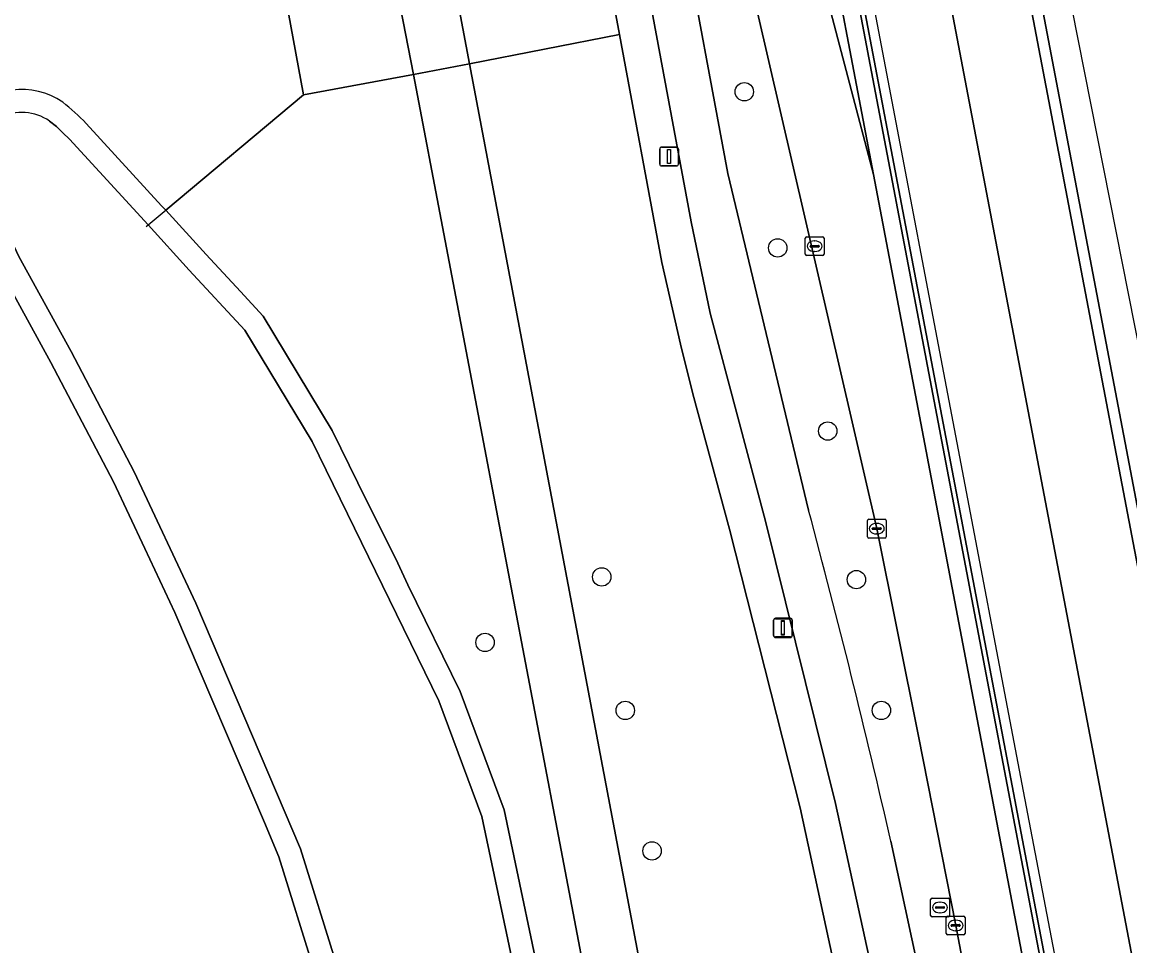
# Model space of a CAD drawing. Extents: x 158086 to 159499, y 382904 to 383981.
# Drawn here: x 159236.1 to 159295.1, y 383809.7 to 383858.8 of the extents above; entities that cross this region are included whole.
import ezdxf

# ---------------------------------------------------------------- set-up
doc = ezdxf.new("R2010")
doc.units = 0
for name, color, linetype in [('IMGEO_Berm_groen', 7, 'Continuous'), ('IMGEO_Berm_open', 7, 'Continuous'), ('IMGEO_Boom', 7, 'Continuous'), ('IMGEO_Fietspad_gesloten', 7, 'Continuous'), ('IMGEO_Groenvoorziening', 7, 'Continuous'), ('IMGEO_Hek', 7, 'Continuous'), ('IMGEO_Kolk', 7, 'Continuous'), ('IMGEO_Lichtmast', 7, 'Continuous'), ('IMGEO_Lijnafwatering', 7, 'Continuous'), ('IMGEO_Muur', 7, 'Continuous'), ('IMGEO_Oever', 7, 'Continuous'), ('IMGEO_Rijbaan_regionaal_gesloten', 7, 'Continuous'), ('IMGEO_Rioolput', 7, 'Continuous'), ('IMGEO_Voetpad_gesloten', 7, 'Continuous'), ('IMGEO_Voetpad_open', 7, 'Continuous'), ('IMGEO_Waterloop', 7, 'Continuous')]:
    doc.layers.add(name, color=color, linetype=linetype)

msp = doc.modelspace()

# ---------------------------------------------------------------- linework, layer by layer
at = {"layer": 'IMGEO_Berm_groen'}
for points in [[(159282.348, 383815.271), (159284.929, 383803.233), (159292.729, 383764.263), (159292.94, 383763.214), (159294.81, 383763.557), (159294.469, 383765.28), (159291.967, 383778.334), (159288.692, 383795.534), (159287.106, 383803.881), (159285.792, 383810.793), (159283.82, 383820.867), (159281.594, 383831.902), (159273.927, 383865.047)], [(159271.166, 383864.252), (159273.671, 383850.79), (159277.968, 383832.888)]]:
    msp.add_lwpolyline(points, dxfattribs=at)
msp.add_arc((158788.918, 383701.946), 506.276, 12.93472, 14.98926, dxfattribs=at)
at = {"layer": 'IMGEO_Berm_open'}
for points in [[(159306.309, 383776.009), (159295.88, 383830.877), (159281.938, 383904.042), (159274.84, 383941.441), (159273.434, 383948.658), (159272.211, 383955.393), (159272.14, 383955.799), (159271.868, 383957.349), (159271.696, 383958.342), (159271.495, 383959.508), (159271.298, 383960.675), (159271.142, 383961.596), (159270.505, 383965.577), (159269.874, 383969.523), (159269.444, 383972.212), (159269.263, 383973.491), (159269.186, 383974.036), (159269.13, 383974.431), (159268.548, 383978.547), (159268.392, 383979.649), (159268.246, 383980.68), (159267.705, 383980.544)], [(159267.705, 383980.544), (159267.848, 383979.52), (159268.003, 383978.418), (159268.579, 383974.306), (159268.634, 383973.91), (159268.71, 383973.367), (159268.897, 383972.036), (159269.32, 383969.393), (159269.954, 383965.432), (159270.586, 383961.487), (159270.745, 383960.553), (159270.944, 383959.387), (159271.147, 383958.222), (159271.32, 383957.227), (159271.595, 383955.678), (159271.667, 383955.271), (159272.903, 383948.564), (159274.256, 383941.397), (159281.347, 383903.926), (159288.428, 383866.825), (159295.846, 383827.989), (159302.455, 383793.348)], [(159296.227, 383777.822), (159262.863, 383953.155)], [(159261.741, 383952.558), (159262.745, 383948.68), (159263.174, 383946.615), (159265.205, 383935.959), (159271.361, 383903.657), (159278.425, 383866.505), (159281.424, 383850.738), (159288.334, 383814.408), (159295.454, 383777.16)]]:
    msp.add_lwpolyline(points, dxfattribs=at)
at = {"layer": 'IMGEO_Boom'}
for centre in [(159274.544, 383855.144), (159276.322, 383846.838), (159278.985, 383837.096), (159266.96, 383829.337), (159280.509, 383829.19), (159260.747, 383825.848), (159268.208, 383822.232), (159281.837, 383822.234), (159269.636, 383814.76)]:
    msp.add_circle(centre, 0.489, dxfattribs=at)
at = {"layer": 'IMGEO_Fietspad_gesloten'}
for points in [[(159277.968, 383832.888), (159273.671, 383850.79), (159271.166, 383864.252), (159268.255, 383880.041), (159265.349, 383882.457), (159271.708, 383848.23), (159272.73, 383843.358), (159275.672, 383832.295), (159279.393, 383817.288), (159282.512, 383802.99), (159293.156, 383750), (159301.916, 383706.388), (159302.254, 383704.394), (159302.654, 383701.402), (159302.924, 383698.425), (159303.139, 383695.426)], [(159295.597, 383750), (159292.94, 383763.214), (159292.729, 383764.263), (159284.929, 383803.233), (159282.348, 383815.271)]]:
    msp.add_lwpolyline(points, dxfattribs=at)
msp.add_arc((158788.918, 383701.946), 506.276, 12.93472, 14.98926, dxfattribs=at)
at = {"layer": 'IMGEO_Groenvoorziening'}
for points in [[(159259.988, 383881.112), (159255.476, 383880.237), (159259.912, 383856.639), (159267.895, 383858.189), (159263.915, 383879.545)], [(159239.517, 383853.464), (159243.535, 383849.08), (159243.752, 383848.844), (159251.087, 383854.982), (159246.764, 383878.521), (159246.759, 383878.546), (159223.829, 383874.097), (159223.339, 383874.011), (159230.105, 383838.731), (159223.227, 383837.421), (159223.276, 383837.164), (159224.07, 383833.011), (159219.829, 383831.254), (159220.997, 383825.034), (159221.419, 383822.782), (159225.576, 383823.609), (159227.58, 383820.238), (159229.396, 383816.33), (159231.894, 383809.571), (159232.54, 383807.498), (159234.609, 383807.019)], [(159273.759, 383831.874), (159271.799, 383839.075), (159271.143, 383841.72), (159270.157, 383846.056), (159267.895, 383858.189), (159259.912, 383856.639), (159273.702, 383783.87)], [(159269.848, 383788.248), (159256.94, 383856.061), (159251.087, 383854.982), (159243.752, 383848.844), (159245.911, 383846.487), (159247.728, 383844.523), (159248.943, 383843.208), (159252.616, 383837.118), (159253.98, 383834.334), (159256.109, 383830.06), (159256.636, 383828.913), (159259.419, 383823.232), (159261.764, 383816.937), (159264.092, 383805.886)], [(159251.671, 383808.345), (159249.778, 383814.44), (159249.003, 383816.262), (159244.243, 383827.445), (159242.647, 383830.841), (159240.982, 383834.386), (159237.638, 383840.741), (159234.841, 383845.827), (159233.192, 383849.347), (159232.723, 383851.692)], [(159272.68, 383776.117), (159272.794, 383775.913), (159274.693, 383776.313), (159285.508, 383778.344), (159280.623, 383802.706), (159277.518, 383817.058), (159273.759, 383831.874)]]:
    msp.add_lwpolyline(points, dxfattribs=at)
msp.add_lwpolyline([(159246.759, 383878.546), (159246.764, 383878.521), (159251.087, 383854.982), (159256.94, 383856.061), (159252.343, 383879.629)], close=True, dxfattribs=at)
for centre, radius, start, end in [((159236.097, 383851.442), 3.825, 55.26102, 139.57582), ((159230.926, 383845.216), 11.91, 43.8341, 51.88587)]:
    msp.add_arc(centre, radius, start, end, dxfattribs=at)
at = {"layer": 'IMGEO_Hek'}
for points in [[(159251.087, 383854.982), (159246.764, 383878.521), (159246.759, 383878.546)], [(159267.895, 383858.189), (159259.912, 383856.639)], [(159259.912, 383856.639), (159256.94, 383856.061)], [(159256.94, 383856.061), (159251.087, 383854.982)], [(159244.2, 383849.219), (159251.087, 383854.982)], [(159242.714, 383847.975), (159244.2, 383849.219)]]:
    msp.add_lwpolyline(points, dxfattribs=at)
at = {"layer": 'IMGEO_Kolk'}
for p, q in [((159277.787, 383846.501), (159277.787, 383847.353)), ((159277.862, 383847.427), (159278.714, 383847.427)), ((159278.275, 383847.207), (159278.3, 383847.207)), ((159278.788, 383847.353), (159278.788, 383846.501)), ((159278.046, 383846.921), (159278.046, 383846.933)), ((159278.484, 383846.884), (159278.086, 383846.884)), ((159278.089, 383846.97), (159278.487, 383846.97)), ((159278.298, 383846.647), (159278.273, 383846.647)), ((159278.53, 383846.933), (159278.53, 383846.921)), ((159278.714, 383846.427), (159277.862, 383846.427)), ((159281.092, 383831.476), (159281.092, 383832.328)), ((159281.167, 383832.402), (159282.019, 383832.402)), ((159281.351, 383831.896), (159281.351, 383831.908)), ((159281.394, 383831.945), (159281.792, 383831.945)), ((159281.58, 383832.182), (159281.605, 383832.182)), ((159281.835, 383831.908), (159281.835, 383831.896)), ((159282.093, 383832.328), (159282.093, 383831.476)), ((159282.019, 383831.402), (159281.167, 383831.402)), ((159281.789, 383831.859), (159281.391, 383831.859)), ((159281.603, 383831.622), (159281.578, 383831.622)), ((159285.365, 383811.294), (159286.217, 383811.294)), ((159285.29, 383810.368), (159285.29, 383811.22)), ((159285.549, 383810.788), (159285.549, 383810.8)), ((159285.987, 383810.751), (159285.589, 383810.751)), ((159285.592, 383810.837), (159285.99, 383810.837)), ((159285.778, 383811.074), (159285.803, 383811.074)), ((159286.033, 383810.8), (159286.033, 383810.788)), ((159286.291, 383811.22), (159286.291, 383810.368)), ((159286.217, 383810.294), (159285.365, 383810.294)), ((159285.801, 383810.514), (159285.776, 383810.514))]:
    msp.add_line(p, q, dxfattribs=at)
for points in [[(159277.787, 383846.501), (159277.787, 383847.353)], [(159277.862, 383847.427), (159278.714, 383847.427)], [(159278.788, 383847.353), (159278.788, 383846.501)], [(159278.714, 383846.427), (159277.862, 383846.427)], [(159281.092, 383831.476), (159281.092, 383832.328)], [(159281.167, 383832.402), (159282.019, 383832.402)], [(159282.093, 383832.328), (159282.093, 383831.476)], [(159282.019, 383831.402), (159281.167, 383831.402)], [(159285.365, 383811.294), (159286.217, 383811.294)], [(159285.29, 383810.368), (159285.29, 383811.22)], [(159286.291, 383811.22), (159286.291, 383810.368)], [(159286.217, 383810.294), (159285.365, 383810.294)]]:
    msp.add_lwpolyline(points, dxfattribs=at)
for centre, radius, start, end in [((159277.864, 383847.351), 0.0765, 91.55205, 178.44795), ((159277.864, 383847.351), 0.0765, 91.55205, 178.44795), ((159278.712, 383847.351), 0.0765, 1.55205, 88.44795), ((159278.712, 383847.351), 0.0765, 1.55205, 88.44795), ((159278.086, 383846.93), 0.0403, 85.87752, 175.75265), ((159278.083, 383846.92), 0.0366, 178.93798, 274.71019), ((159278.487, 383846.927), 0.043, 264.86636, 352.45326), ((159278.491, 383846.932), 0.0386, 1.73085, 96.63898), ((159277.864, 383846.503), 0.0765, 181.55205, 268.44795), ((159277.864, 383846.503), 0.0765, 181.55205, 268.44795), ((159278.712, 383846.503), 0.0765, 271.55205, 358.44795), ((159278.712, 383846.503), 0.0765, 271.55205, 358.44795), ((159281.169, 383832.326), 0.0765, 91.55205, 178.44795), ((159281.169, 383832.326), 0.0765, 91.55205, 178.44795), ((159281.391, 383831.905), 0.0403, 85.87752, 175.75265), ((159281.388, 383831.895), 0.0366, 178.93798, 274.71019), ((159281.792, 383831.902), 0.043, 264.86636, 352.45326), ((159281.796, 383831.907), 0.0386, 1.73085, 96.63898), ((159282.017, 383832.326), 0.0765, 1.55205, 88.44795), ((159282.017, 383832.326), 0.0765, 1.55205, 88.44795), ((159281.169, 383831.478), 0.0765, 181.55205, 268.44795), ((159281.169, 383831.478), 0.0765, 181.55205, 268.44795), ((159282.017, 383831.478), 0.0765, 271.55205, 358.44795), ((159282.017, 383831.478), 0.0765, 271.55205, 358.44795), ((159285.367, 383811.218), 0.0765, 91.55205, 178.44795), ((159285.367, 383811.218), 0.0765, 91.55205, 178.44795), ((159286.215, 383811.218), 0.0765, 1.55205, 88.44795), ((159286.215, 383811.218), 0.0765, 1.55205, 88.44795), ((159285.589, 383810.797), 0.0403, 85.87752, 175.75265), ((159285.586, 383810.787), 0.0366, 178.93798, 274.71019), ((159285.99, 383810.794), 0.043, 264.86636, 352.45326), ((159285.994, 383810.799), 0.0386, 1.73085, 96.63898), ((159285.367, 383810.37), 0.0765, 181.55205, 268.44795), ((159285.367, 383810.37), 0.0765, 181.55205, 268.44795), ((159286.215, 383810.37), 0.0765, 271.55205, 358.44795), ((159286.215, 383810.37), 0.0765, 271.55205, 358.44795)]:
    msp.add_arc(centre, radius, start, end, dxfattribs=at)
for centre, major_axis, ratio, start_param, end_param in [((159278.274, 383846.927), (-0.387, 0.002), 0.722429, 4.712389, 7.853982), ((159278.299, 383846.927), (-0.39, 0.002), 0.717154, 1.570796, 4.712389), ((159281.579, 383831.902), (-0.387, 0.002), 0.722429, 4.712389, 7.853982), ((159281.604, 383831.902), (-0.39, 0.002), 0.717154, 1.570796, 4.712389), ((159285.777, 383810.794), (-0.387, 0.002), 0.722429, 4.712389, 7.853982), ((159285.802, 383810.794), (-0.39, 0.002), 0.717154, 1.570796, 4.712389)]:
    msp.add_ellipse(centre, major_axis=major_axis, ratio=ratio, start_param=start_param, end_param=end_param, dxfattribs=at)
at = {"layer": 'IMGEO_Lichtmast'}
for p, q in [((159270.044, 383851.298), (159270.044, 383852.098)), ((159270.044, 383852.098), (159270.044, 383851.298)), ((159270.144, 383852.198), (159270.934, 383852.198)), ((159270.934, 383852.198), (159270.144, 383852.198)), ((159271.034, 383852.098), (159271.034, 383851.298)), ((159271.034, 383851.298), (159271.034, 383852.098)), ((159270.934, 383851.198), (159270.144, 383851.198)), ((159270.144, 383851.198), (159270.934, 383851.198)), ((159276.101, 383826.212), (159276.101, 383827.012)), ((159276.101, 383827.012), (159276.101, 383826.212)), ((159276.104, 383826.239), (159276.104, 383827.039)), ((159276.104, 383827.039), (159276.104, 383826.239)), ((159276.201, 383827.112), (159276.991, 383827.112)), ((159276.991, 383827.112), (159276.201, 383827.112)), ((159276.204, 383827.139), (159276.994, 383827.139)), ((159276.994, 383827.139), (159276.204, 383827.139)), ((159277.091, 383827.012), (159277.091, 383826.212)), ((159277.091, 383826.212), (159277.091, 383827.012)), ((159277.094, 383827.039), (159277.094, 383826.239)), ((159277.094, 383826.239), (159277.094, 383827.039)), ((159276.991, 383826.112), (159276.201, 383826.112)), ((159276.201, 383826.112), (159276.991, 383826.112)), ((159276.994, 383826.139), (159276.204, 383826.139)), ((159276.204, 383826.139), (159276.994, 383826.139))]:
    msp.add_line(p, q, dxfattribs=at)
for points in [[(159270.464, 383852.073), (159270.614, 383852.073), (159270.614, 383851.323), (159270.464, 383851.323), (159270.464, 383852.073)], [(159276.521, 383826.987), (159276.671, 383826.987), (159276.671, 383826.237), (159276.521, 383826.237), (159276.521, 383826.987)], [(159276.524, 383827.014), (159276.674, 383827.014), (159276.674, 383826.264), (159276.524, 383826.264), (159276.524, 383827.014)]]:
    msp.add_lwpolyline(points, dxfattribs=at)
for centre, start, end in [((159270.144, 383852.098), 90, 180), ((159270.144, 383852.098), 90, 180), ((159270.934, 383852.098), 0, 90), ((159270.934, 383852.098), 360, 90), ((159270.144, 383851.298), 180, 270), ((159270.144, 383851.298), 180, 270), ((159270.934, 383851.298), 270, 0), ((159270.934, 383851.298), 270, 0), ((159276.201, 383827.012), 90, 180), ((159276.201, 383827.012), 90, 180), ((159276.204, 383827.039), 90, 180), ((159276.204, 383827.039), 90, 180), ((159276.991, 383827.012), 0, 90), ((159276.991, 383827.012), 360, 90), ((159276.994, 383827.039), 0, 90), ((159276.994, 383827.039), 360, 90), ((159276.201, 383826.212), 180, 270), ((159276.201, 383826.212), 180, 270), ((159276.204, 383826.239), 180, 270), ((159276.204, 383826.239), 180, 270), ((159276.991, 383826.212), 270, 0), ((159276.991, 383826.212), 270, 0), ((159276.994, 383826.239), 270, 0), ((159276.994, 383826.239), 270, 0)]:
    msp.add_arc(centre, 0.1, start, end, dxfattribs=at)
at = {"layer": 'IMGEO_Lijnafwatering'}
for points in [[(159278.154, 383876.878), (159281.9, 383857.232)], [(159281.9, 383857.232), (159285.646, 383837.586)], [(159285.646, 383837.586), (159289.392, 383817.94)], [(159289.392, 383817.94), (159293.143, 383798.295)]]:
    msp.add_lwpolyline(points, dxfattribs=at)
at = {"layer": 'IMGEO_Muur'}
msp.add_lwpolyline([(159263.119, 383953.204), (159262.863, 383953.155), (159296.227, 383777.822), (159296.484, 383777.869)], close=True, dxfattribs=at)
at = {"layer": 'IMGEO_Oever'}
for points in [[(159237.572, 383853.582), (159237.936, 383853.291), (159238.287, 383852.963), (159238.631, 383852.618), (159242.812, 383848.057), (159245.01, 383845.658), (159247.959, 383842.469), (159251.539, 383836.531), (159258.293, 383822.748), (159260.584, 383816.595), (159262.884, 383805.678), (159264.03, 383797.165), (159264.674, 383789.511), (159263.392, 383775.364), (159262.031, 383767.638), (159260.313, 383761.057), (159259.388, 383757.662), (159256.256, 383750)], [(159264.092, 383805.886), (159261.764, 383816.937), (159259.419, 383823.232), (159256.636, 383828.913), (159256.109, 383830.06), (159253.98, 383834.334), (159252.616, 383837.118), (159248.943, 383843.208), (159247.728, 383844.523), (159245.911, 383846.487), (159243.752, 383848.844), (159243.535, 383849.08), (159239.517, 383853.464)], [(159232.723, 383851.692), (159233.192, 383849.347), (159234.841, 383845.827), (159237.638, 383840.741), (159240.982, 383834.386), (159242.647, 383830.841), (159244.243, 383827.445), (159249.003, 383816.262), (159249.778, 383814.44), (159251.671, 383808.345)], [(159252.856, 383808.66), (159250.929, 383814.862), (159245.361, 383827.945), (159242.079, 383834.932), (159238.716, 383841.321), (159235.933, 383846.382), (159234.364, 383849.733), (159233.936, 383851.871)]]:
    msp.add_lwpolyline(points, dxfattribs=at)
for centre, radius, start, end in [((159236.097, 383851.442), 3.825, 55.26102, 139.57582), ((159230.926, 383845.216), 11.91, 43.8341, 51.88587), ((159236.106, 383851.51), 2.538, 54.71056, 117.38414)]:
    msp.add_arc(centre, radius, start, end, dxfattribs=at)
at = {"layer": 'IMGEO_Rijbaan_regionaal_gesloten'}
for points in [[(159302.455, 383793.348), (159295.846, 383827.989), (159288.428, 383866.825), (159281.347, 383903.926), (159274.256, 383941.397), (159272.903, 383948.564), (159271.667, 383955.271), (159271.595, 383955.678), (159271.32, 383957.227), (159271.147, 383958.222), (159270.944, 383959.387), (159270.745, 383960.553), (159270.586, 383961.487), (159269.954, 383965.432), (159269.32, 383969.393), (159268.897, 383972.036), (159268.71, 383973.367), (159268.634, 383973.91), (159268.579, 383974.306), (159268.003, 383978.418), (159267.848, 383979.52), (159267.705, 383980.544), (159264.746, 383979.804)], [(159264.746, 383979.804), (159259.905, 383978.593), (159260.012, 383977.659), (159260.11, 383976.804), (159260.14, 383976.548), (159260.371, 383974.535), (159260.422, 383974.086), (159260.492, 383973.477), (159261.908, 383961.117), (159262.19, 383958.656), (159262.458, 383956.319), (159262.577, 383955.283), (159262.758, 383953.705), (159262.837, 383953.289), (159262.863, 383953.155), (159263.119, 383953.204), (159296.484, 383777.869)], [(159301.906, 383773.835), (159268.192, 383950.798), (159267.517, 383954.339), (159264.746, 383979.804)], [(159264.746, 383979.804), (159267.517, 383954.339), (159268.192, 383950.798), (159301.906, 383773.835), (159302.831, 383768.921), (159307.696, 383743.719), (159315.125, 383704.938), (159320.216, 383671.471), (159321.716, 383662), (159325.102, 383662.526), (159324.325, 383667.558), (159323.674, 383672.54), (159321.527, 383686.586), (159318.565, 383705.578), (159310.05, 383750), (159306.298, 383769.573)], [(159281.938, 383904.042), (159295.88, 383830.877), (159306.309, 383776.009)], [(159308.738, 383774.973), (159291.986, 383859.551), (159284.14, 383899.169)], [(159295.454, 383777.16), (159288.334, 383814.408), (159281.424, 383850.738), (159278.251, 383862.835), (159276.613, 383869.616), (159275.284, 383875.117), (159273.851, 383881.548), (159272.736, 383887.235), (159271.579, 383893.138)], [(159273.927, 383865.047), (159281.594, 383831.902), (159283.82, 383820.867), (159285.792, 383810.793), (159287.106, 383803.881)]]:
    msp.add_lwpolyline(points, dxfattribs=at)
msp.add_lwpolyline([(159265.205, 383935.959), (159265.528, 383929.318), (159265.981, 383923.13), (159266.218, 383921.069), (159267.284, 383915.057), (159269.17, 383905.435), (159270.518, 383898.553), (159271.579, 383893.138), (159272.736, 383887.235), (159273.851, 383881.548), (159275.284, 383875.117), (159276.613, 383869.616), (159278.251, 383862.835), (159281.424, 383850.738), (159278.425, 383866.505), (159271.361, 383903.657)], close=True, dxfattribs=at)
at = {"layer": 'IMGEO_Rioolput'}
for p, q in [((159284.458, 383811.322), (159284.458, 383812.174)), ((159284.533, 383812.248), (159285.385, 383812.248)), ((159284.946, 383812.028), (159284.971, 383812.028)), ((159285.459, 383812.174), (159285.459, 383811.322)), ((159285.385, 383811.248), (159284.533, 383811.248)), ((159284.717, 383811.742), (159284.717, 383811.754)), ((159285.155, 383811.705), (159284.757, 383811.705)), ((159284.76, 383811.791), (159285.158, 383811.791)), ((159284.969, 383811.468), (159284.944, 383811.468)), ((159285.201, 383811.754), (159285.201, 383811.742))]:
    msp.add_line(p, q, dxfattribs=at)
for points in [[(159284.458, 383811.322), (159284.458, 383812.174)], [(159284.533, 383812.248), (159285.385, 383812.248)], [(159285.459, 383812.174), (159285.459, 383811.322)], [(159285.385, 383811.248), (159284.533, 383811.248)]]:
    msp.add_lwpolyline(points, dxfattribs=at)
for centre, radius, start, end in [((159284.535, 383812.172), 0.0765, 91.55205, 178.44795), ((159284.535, 383812.172), 0.0765, 91.55205, 178.44795), ((159285.383, 383812.172), 0.0765, 1.55205, 88.44795), ((159285.383, 383812.172), 0.0765, 1.55205, 88.44795), ((159284.535, 383811.324), 0.0765, 181.55205, 268.44795), ((159284.535, 383811.324), 0.0765, 181.55205, 268.44795), ((159284.757, 383811.751), 0.0403, 85.87752, 175.75265), ((159284.754, 383811.741), 0.0366, 178.93798, 274.71019), ((159285.158, 383811.748), 0.043, 264.86636, 352.45326), ((159285.162, 383811.753), 0.0386, 1.73085, 96.63898), ((159285.383, 383811.324), 0.0765, 271.55205, 358.44795), ((159285.383, 383811.324), 0.0765, 271.55205, 358.44795)]:
    msp.add_arc(centre, radius, start, end, dxfattribs=at)
for centre, major_axis, ratio, start_param, end_param in [((159284.945, 383811.748), (-0.387, 0.002), 0.722429, 4.712389, 7.853982), ((159284.97, 383811.748), (-0.39, 0.002), 0.717154, 1.570796, 4.712389)]:
    msp.add_ellipse(centre, major_axis=major_axis, ratio=ratio, start_param=start_param, end_param=end_param, dxfattribs=at)
at = {"layer": 'IMGEO_Voetpad_gesloten'}
msp.add_lwpolyline([(159252.343, 383879.629), (159256.94, 383856.061), (159259.912, 383856.639), (159255.476, 383880.237)], close=True, dxfattribs=at)
msp.add_lwpolyline([(159273.702, 383783.87), (159259.912, 383856.639), (159256.94, 383856.061), (159269.848, 383788.248), (159270.206, 383786.083)], dxfattribs=at)
at = {"layer": 'IMGEO_Voetpad_open'}
for points in [[(159303.139, 383695.426), (159302.924, 383698.425), (159302.654, 383701.402), (159302.254, 383704.394), (159301.916, 383706.388), (159293.156, 383750), (159282.512, 383802.99), (159279.393, 383817.288), (159275.672, 383832.295), (159272.73, 383843.358), (159271.708, 383848.23), (159265.349, 383882.457)], [(159263.915, 383879.545), (159267.895, 383858.189), (159270.157, 383846.056), (159271.143, 383841.72), (159271.799, 383839.075), (159273.759, 383831.874), (159277.518, 383817.058), (159280.623, 383802.706), (159285.508, 383778.344), (159286.068, 383775.551), (159287.439, 383768.714), (159291.199, 383750), (159299.418, 383709.089), (159300.494, 383703.155)]]:
    msp.add_lwpolyline(points, dxfattribs=at)
at = {"layer": 'IMGEO_Waterloop'}
for points in [[(159256.256, 383750), (159259.388, 383757.662), (159260.313, 383761.057), (159262.031, 383767.638), (159263.392, 383775.364), (159264.674, 383789.511), (159264.03, 383797.165), (159262.884, 383805.678), (159260.584, 383816.595), (159258.293, 383822.748), (159251.539, 383836.531), (159247.959, 383842.469), (159245.01, 383845.658), (159242.812, 383848.057), (159238.631, 383852.618), (159238.287, 383852.963), (159237.936, 383853.291), (159237.572, 383853.582)], [(159233.936, 383851.871), (159234.364, 383849.733), (159235.933, 383846.382), (159238.716, 383841.321), (159242.079, 383834.932), (159245.361, 383827.945), (159250.929, 383814.862), (159252.856, 383808.66)]]:
    msp.add_lwpolyline(points, dxfattribs=at)
msp.add_arc((159236.106, 383851.51), 2.538, 54.71056, 117.38414, dxfattribs=at)

doc.saveas('drawing.dxf')
